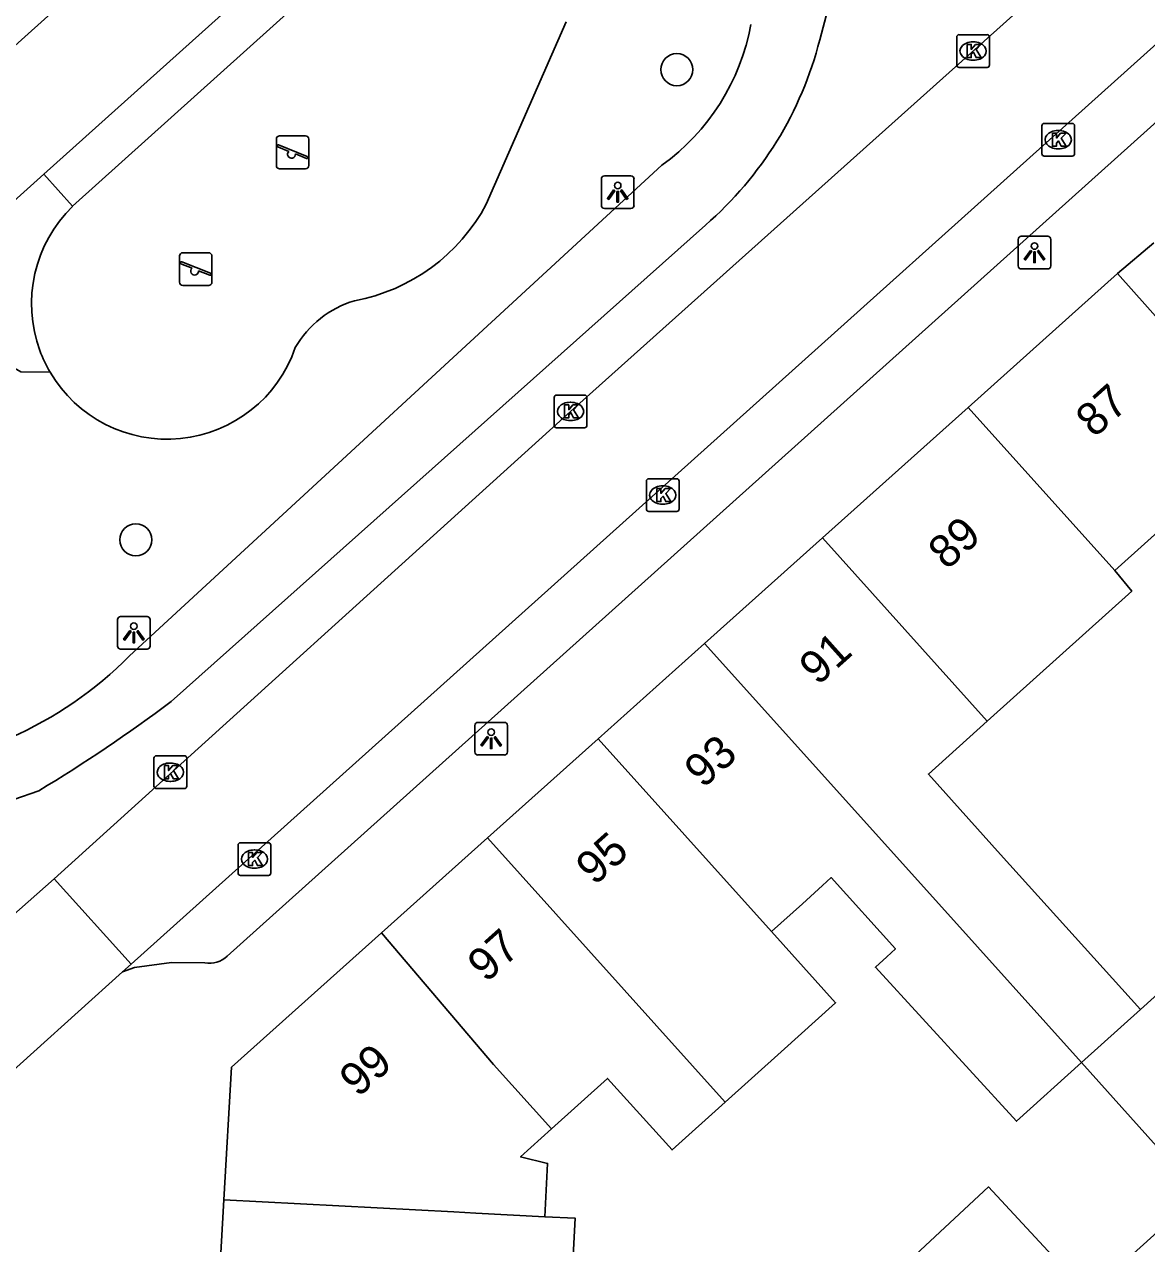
# Model space of a CAD drawing. Extents: x 162172 to 163187, y 382874 to 383684.
# Drawn here: x 162749.27 to 162783.53, y 383303.78 to 383341 of the extents above; entities that cross this region are included whole.
import ezdxf

# ---------------------------------------------------------------- set-up
doc = ezdxf.new("R2010")
doc.units = 0
for name, color, linetype in [('IMGEO_Berm_groen', 7, 'Continuous'), ('IMGEO_Boom', 7, 'Continuous'), ('IMGEO_Groenvoorziening', 7, 'Continuous'), ('IMGEO_Haag', 7, 'Continuous'), ('IMGEO_Kolk', 7, 'Continuous'), ('IMGEO_Lichtpunt', 7, 'Continuous'), ('IMGEO_Pand', 7, 'Continuous'), ('IMGEO_Pand_nummerreeks', 7, 'Continuous'), ('IMGEO_Rijbaan_lokaal_open', 7, 'Continuous'), ('IMGEO_Speelvoorziening', 7, 'Continuous'), ('IMGEO_Voetpad_halfverhard', 7, 'Continuous'), ('IMGEO_Voetpad_open', 7, 'Continuous')]:
    doc.layers.add(name, color=color, linetype=linetype)

msp = doc.modelspace()

# ---------------------------------------------------------------- linework, layer by layer
at = {"layer": 'IMGEO_Berm_groen'}
for points in [[(162763.374, 383335.515), (162765.813, 383341.076)], [(162750.055, 383330.389), (162749.166, 383330.396), (162745.503, 383332.515)]]:
    msp.add_lwpolyline(points, dxfattribs=at)
for centre, radius, start, end in [((162758.299, 383338.215), 5.748, 280.5403, 331.9821), ((162760.223, 383329.601), 3.089, 106.4034, 150.2015), ((162753.628, 383332.479), 4.139, 210.3244, 341.0695)]:
    msp.add_arc(centre, radius, start, end, dxfattribs=at)
at = {"layer": 'IMGEO_Boom'}
for centre in [(162769.191, 383339.62), (162752.673, 383325.266)]:
    msp.add_circle(centre, 0.489, dxfattribs=at)
at = {"layer": 'IMGEO_Groenvoorziening'}
for centre, radius, start, end in [((162753.632, 383332.478), 4.142, 134.1934, 200.2397), ((162753.695, 383332.51), 4.213, 200.3537, 210.2335)]:
    msp.add_arc(centre, radius, start, end, dxfattribs=at)
at = {"layer": 'IMGEO_Haag'}
for points in [[(162750.744, 383335.448), (162760.577, 383344.304)], [(162749.865, 383336.431), (162750.744, 383335.448)]]:
    msp.add_lwpolyline(points, dxfattribs=at)
at = {"layer": 'IMGEO_Kolk'}
for p, q in [((162777.734, 383339.762), (162777.734, 383340.614)), ((162777.809, 383340.688), (162778.661, 383340.688)), ((162778.735, 383340.614), (162778.735, 383339.762)), ((162778.222, 383340.468), (162778.247, 383340.468)), ((162778.245, 383339.908), (162778.22, 383339.908)), ((162778.661, 383339.688), (162777.809, 383339.688)), ((162780.407, 383337.981), (162781.259, 383337.981)), ((162780.332, 383337.055), (162780.332, 383337.907)), ((162780.82, 383337.761), (162780.845, 383337.761)), ((162781.333, 383337.907), (162781.333, 383337.055)), ((162780.843, 383337.201), (162780.818, 383337.201)), ((162781.259, 383336.981), (162780.407, 383336.981)), ((162765.444, 383328.761), (162765.444, 383329.613)), ((162765.519, 383329.687), (162766.371, 383329.687)), ((162765.932, 383329.467), (162765.957, 383329.467)), ((162766.445, 383329.613), (162766.445, 383328.761)), ((162766.371, 383328.687), (162765.519, 383328.687)), ((162765.955, 383328.907), (162765.93, 383328.907)), ((162768.26, 383326.208), (162768.26, 383327.06)), ((162768.335, 383327.134), (162769.187, 383327.134)), ((162768.748, 383326.914), (162768.773, 383326.914)), ((162769.261, 383327.06), (162769.261, 383326.208)), ((162769.187, 383326.134), (162768.335, 383326.134)), ((162768.771, 383326.354), (162768.746, 383326.354)), ((162753.228, 383317.749), (162753.228, 383318.601)), ((162753.303, 383318.675), (162754.155, 383318.675)), ((162754.229, 383318.601), (162754.229, 383317.749)), ((162753.716, 383318.455), (162753.741, 383318.455)), ((162753.739, 383317.895), (162753.714, 383317.895)), ((162754.155, 383317.675), (162753.303, 383317.675)), ((162755.87, 383316.022), (162756.722, 383316.022)), ((162755.795, 383315.096), (162755.795, 383315.948)), ((162756.283, 383315.802), (162756.308, 383315.802)), ((162756.796, 383315.948), (162756.796, 383315.096)), ((162756.306, 383315.242), (162756.281, 383315.242)), ((162756.722, 383315.022), (162755.87, 383315.022))]:
    msp.add_line(p, q, dxfattribs=at)
for points in [[(162777.734, 383339.762), (162777.734, 383340.614)], [(162777.809, 383340.688), (162778.661, 383340.688)], [(162778.735, 383340.614), (162778.735, 383339.762)], [(162778.055, 383340.388), (162778.178, 383340.388), (162778.178, 383340.237), (162778.308, 383340.388), (162778.472, 383340.388), (162778.326, 383340.237), (162778.479, 383339.988), (162778.327, 383339.988), (162778.242, 383340.152), (162778.178, 383340.085), (162778.178, 383339.988), (162778.055, 383339.988), (162778.055, 383340.388)], [(162778.661, 383339.688), (162777.809, 383339.688)], [(162780.407, 383337.981), (162781.259, 383337.981)], [(162780.332, 383337.055), (162780.332, 383337.907)], [(162780.653, 383337.681), (162780.776, 383337.681), (162780.776, 383337.53), (162780.906, 383337.681), (162781.07, 383337.681), (162780.924, 383337.53), (162781.077, 383337.281), (162780.925, 383337.281), (162780.84, 383337.445), (162780.776, 383337.378), (162780.776, 383337.281), (162780.653, 383337.281), (162780.653, 383337.681)], [(162781.333, 383337.907), (162781.333, 383337.055)], [(162781.259, 383336.981), (162780.407, 383336.981)], [(162765.444, 383328.761), (162765.444, 383329.613)], [(162765.519, 383329.687), (162766.371, 383329.687)], [(162765.765, 383329.387), (162765.888, 383329.387), (162765.888, 383329.236), (162766.018, 383329.387), (162766.182, 383329.387), (162766.036, 383329.236), (162766.189, 383328.987), (162766.037, 383328.987), (162765.952, 383329.151), (162765.888, 383329.084), (162765.888, 383328.987), (162765.765, 383328.987), (162765.765, 383329.387)], [(162766.445, 383329.613), (162766.445, 383328.761)], [(162766.371, 383328.687), (162765.519, 383328.687)], [(162768.26, 383326.208), (162768.26, 383327.06)], [(162768.335, 383327.134), (162769.187, 383327.134)], [(162768.581, 383326.834), (162768.704, 383326.834), (162768.704, 383326.683), (162768.834, 383326.834), (162768.998, 383326.834), (162768.852, 383326.683), (162769.005, 383326.434), (162768.853, 383326.434), (162768.768, 383326.598), (162768.704, 383326.531), (162768.704, 383326.434), (162768.581, 383326.434), (162768.581, 383326.834)], [(162769.261, 383327.06), (162769.261, 383326.208)], [(162769.187, 383326.134), (162768.335, 383326.134)], [(162753.228, 383317.749), (162753.228, 383318.601)], [(162753.303, 383318.675), (162754.155, 383318.675)], [(162754.229, 383318.601), (162754.229, 383317.749)], [(162753.549, 383318.375), (162753.672, 383318.375), (162753.672, 383318.224), (162753.802, 383318.375), (162753.966, 383318.375), (162753.82, 383318.224), (162753.973, 383317.975), (162753.821, 383317.975), (162753.736, 383318.139), (162753.672, 383318.072), (162753.672, 383317.975), (162753.549, 383317.975), (162753.549, 383318.375)], [(162754.155, 383317.675), (162753.303, 383317.675)], [(162755.87, 383316.022), (162756.722, 383316.022)], [(162755.795, 383315.096), (162755.795, 383315.948)], [(162756.116, 383315.722), (162756.239, 383315.722), (162756.239, 383315.571), (162756.369, 383315.722), (162756.533, 383315.722), (162756.387, 383315.571), (162756.54, 383315.322), (162756.388, 383315.322), (162756.303, 383315.486), (162756.239, 383315.419), (162756.239, 383315.322), (162756.116, 383315.322), (162756.116, 383315.722)], [(162756.796, 383315.948), (162756.796, 383315.096)], [(162756.722, 383315.022), (162755.87, 383315.022)]]:
    msp.add_lwpolyline(points, dxfattribs=at)
for centre, start, end in [((162777.811, 383340.612), 91.552, 178.448), ((162777.811, 383340.612), 91.552, 178.448), ((162778.659, 383340.612), 1.552, 88.448), ((162778.659, 383340.612), 1.552, 88.448), ((162777.811, 383339.764), 181.552, 268.448), ((162777.811, 383339.764), 181.552, 268.448), ((162778.659, 383339.764), 271.552, 358.448), ((162778.659, 383339.764), 271.552, 358.448), ((162780.409, 383337.905), 91.552, 178.448), ((162780.409, 383337.905), 91.552, 178.448), ((162781.257, 383337.905), 1.552, 88.448), ((162781.257, 383337.905), 1.552, 88.448), ((162780.409, 383337.057), 181.552, 268.448), ((162780.409, 383337.057), 181.552, 268.448), ((162781.257, 383337.057), 271.552, 358.448), ((162781.257, 383337.057), 271.552, 358.448), ((162765.521, 383329.611), 91.552, 178.448), ((162765.521, 383329.611), 91.552, 178.448), ((162766.369, 383329.611), 1.552, 88.448), ((162766.369, 383329.611), 1.552, 88.448), ((162765.521, 383328.763), 181.552, 268.448), ((162765.521, 383328.763), 181.552, 268.448), ((162766.369, 383328.763), 271.552, 358.448), ((162766.369, 383328.763), 271.552, 358.448), ((162768.337, 383327.058), 91.552, 178.448), ((162768.337, 383327.058), 91.552, 178.448), ((162769.185, 383327.058), 1.552, 88.448), ((162769.185, 383327.058), 1.552, 88.448), ((162768.337, 383326.21), 181.552, 268.448), ((162768.337, 383326.21), 181.552, 268.448), ((162769.185, 383326.21), 271.552, 358.448), ((162769.185, 383326.21), 271.552, 358.448), ((162753.305, 383318.599), 91.552, 178.448), ((162753.305, 383318.599), 91.552, 178.448), ((162754.153, 383318.599), 1.552, 88.448), ((162754.153, 383318.599), 1.552, 88.448), ((162753.305, 383317.751), 181.552, 268.448), ((162753.305, 383317.751), 181.552, 268.448), ((162754.153, 383317.751), 271.552, 358.448), ((162754.153, 383317.751), 271.552, 358.448), ((162755.872, 383315.946), 91.552, 178.448), ((162755.872, 383315.946), 91.552, 178.448), ((162756.72, 383315.946), 1.552, 88.448), ((162756.72, 383315.946), 1.552, 88.448), ((162755.872, 383315.098), 181.552, 268.448), ((162755.872, 383315.098), 181.552, 268.448), ((162756.72, 383315.098), 271.552, 358.448), ((162756.72, 383315.098), 271.552, 358.448)]:
    msp.add_arc(centre, 0.0765, start, end, dxfattribs=at)
for centre, major_axis, ratio, start_param, end_param in [((162778.221, 383340.188), (-0.387, 0.002), 0.722429, 4.712389, 7.853982), ((162778.246, 383340.188), (-0.39, 0.002), 0.717154, 1.570796, 4.712389), ((162780.819, 383337.481), (-0.387, 0.002), 0.722429, 4.712389, 7.853982), ((162780.844, 383337.481), (-0.39, 0.002), 0.717154, 1.570796, 4.712389), ((162765.931, 383329.187), (-0.387, 0.002), 0.722429, 4.712389, 7.853982), ((162765.956, 383329.187), (-0.39, 0.002), 0.717154, 1.570796, 4.712389), ((162768.747, 383326.634), (-0.387, 0.002), 0.722429, 4.712389, 7.853982), ((162768.772, 383326.634), (-0.39, 0.002), 0.717154, 1.570796, 4.712389), ((162753.715, 383318.175), (-0.387, 0.002), 0.722429, 4.712389, 7.853982), ((162753.74, 383318.175), (-0.39, 0.002), 0.717154, 1.570796, 4.712389), ((162756.282, 383315.522), (-0.387, 0.002), 0.722429, 4.712389, 7.853982), ((162756.307, 383315.522), (-0.39, 0.002), 0.717154, 1.570796, 4.712389)]:
    msp.add_ellipse(centre, major_axis=major_axis, ratio=ratio, start_param=start_param, end_param=end_param, dxfattribs=at)
at = {"layer": 'IMGEO_Lichtpunt'}
for p, q in [((162766.886, 383336.285), (162766.886, 383335.478)), ((162766.886, 383336.285), (162766.886, 383335.478)), ((162767.788, 383336.38), (162766.98, 383336.38)), ((162767.788, 383336.38), (162766.98, 383336.38)), ((162767.882, 383335.478), (162767.882, 383336.285)), ((162767.882, 383335.478), (162767.882, 383336.285)), ((162766.98, 383335.384), (162767.788, 383335.384)), ((162766.98, 383335.384), (162767.788, 383335.384)), ((162779.61, 383334.439), (162779.61, 383333.632)), ((162779.61, 383334.439), (162779.61, 383333.632)), ((162780.512, 383334.534), (162779.704, 383334.534)), ((162780.512, 383334.534), (162779.704, 383334.534)), ((162780.606, 383333.632), (162780.606, 383334.439)), ((162780.606, 383333.632), (162780.606, 383334.439)), ((162779.704, 383333.538), (162780.512, 383333.538)), ((162779.704, 383333.538), (162780.512, 383333.538)), ((162752.115, 383322.833), (162752.115, 383322.026)), ((162752.115, 383322.833), (162752.115, 383322.026)), ((162753.017, 383322.928), (162752.209, 383322.928)), ((162753.017, 383322.928), (162752.209, 383322.928)), ((162753.111, 383322.026), (162753.111, 383322.833)), ((162753.111, 383322.026), (162753.111, 383322.833)), ((162752.209, 383321.932), (162753.017, 383321.932)), ((162752.209, 383321.932), (162753.017, 383321.932)), ((162763.023, 383319.601), (162763.023, 383318.794)), ((162763.023, 383319.601), (162763.023, 383318.794)), ((162763.925, 383319.696), (162763.117, 383319.696)), ((162763.925, 383319.696), (162763.117, 383319.696)), ((162764.019, 383318.794), (162764.019, 383319.601)), ((162764.019, 383318.794), (162764.019, 383319.601)), ((162763.117, 383318.7), (162763.925, 383318.7)), ((162763.117, 383318.7), (162763.925, 383318.7))]:
    msp.add_line(p, q, dxfattribs=at)
for points in [[(162767.26, 383335.949), (162767.299, 383335.921), (162767.111, 383335.659), (162767.073, 383335.686), (162767.26, 383335.949)], [(162767.362, 383335.901), (162767.409, 383335.901), (162767.409, 383335.579), (162767.362, 383335.579), (162767.362, 383335.901)], [(162767.472, 383335.921), (162767.51, 383335.948), (162767.697, 383335.686), (162767.658, 383335.658), (162767.472, 383335.921)], [(162779.984, 383334.103), (162780.023, 383334.075), (162779.835, 383333.813), (162779.797, 383333.84), (162779.984, 383334.103)], [(162780.086, 383334.055), (162780.133, 383334.055), (162780.133, 383333.733), (162780.086, 383333.733), (162780.086, 383334.055)], [(162780.196, 383334.075), (162780.234, 383334.102), (162780.421, 383333.84), (162780.382, 383333.812), (162780.196, 383334.075)], [(162752.489, 383322.497), (162752.528, 383322.469), (162752.34, 383322.207), (162752.302, 383322.234), (162752.489, 383322.497)], [(162752.591, 383322.449), (162752.638, 383322.449), (162752.638, 383322.127), (162752.591, 383322.127), (162752.591, 383322.449)], [(162752.701, 383322.469), (162752.739, 383322.496), (162752.926, 383322.234), (162752.887, 383322.206), (162752.701, 383322.469)], [(162763.397, 383319.265), (162763.436, 383319.237), (162763.248, 383318.975), (162763.21, 383319.002), (162763.397, 383319.265)], [(162763.499, 383319.217), (162763.546, 383319.217), (162763.546, 383318.895), (162763.499, 383318.895), (162763.499, 383319.217)], [(162763.609, 383319.237), (162763.647, 383319.264), (162763.834, 383319.002), (162763.795, 383318.974), (162763.609, 383319.237)]]:
    msp.add_lwpolyline(points, dxfattribs=at)
for centre in [(162767.385, 383336.083), (162780.109, 383334.237), (162752.614, 383322.631), (162763.522, 383319.399)]:
    msp.add_circle(centre, 0.0994, dxfattribs=at)
for centre, start, end in [((162766.98, 383336.285), 90, 180), ((162766.98, 383336.285), 90, 180), ((162767.788, 383336.285), 0, 90), ((162767.788, 383336.285), 0, 90), ((162766.98, 383335.478), 180, 270), ((162766.98, 383335.478), 180, 270), ((162767.788, 383335.478), 270, 0), ((162767.788, 383335.478), 270, 360), ((162779.704, 383334.439), 90, 180), ((162779.704, 383334.439), 90, 180), ((162780.512, 383334.439), 0, 90), ((162780.512, 383334.439), 0, 90), ((162779.704, 383333.632), 180, 270), ((162779.704, 383333.632), 180, 270), ((162780.512, 383333.632), 270, 0), ((162780.512, 383333.632), 270, 360), ((162752.209, 383322.833), 90, 180), ((162752.209, 383322.833), 90, 180), ((162753.017, 383322.833), 0, 90), ((162753.017, 383322.833), 0, 90), ((162752.209, 383322.026), 180, 270), ((162752.209, 383322.026), 180, 270), ((162753.017, 383322.026), 270, 0), ((162753.017, 383322.026), 270, 360), ((162763.117, 383319.601), 90, 180), ((162763.117, 383319.601), 90, 180), ((162763.925, 383319.601), 0, 90), ((162763.925, 383319.601), 0, 90), ((162763.117, 383318.794), 180, 270), ((162763.117, 383318.794), 180, 270), ((162763.925, 383318.794), 270, 0), ((162763.925, 383318.794), 270, 360)]:
    msp.add_arc(centre, 0.0946, start, end, dxfattribs=at)
at = {"layer": 'IMGEO_Pand'}
for points in [[(162778.081, 383329.309), (162782.641, 383333.394)], [(162782.641, 383333.394), (162788.223, 383327.136)], [(162778.081, 383329.309), (162773.633, 383325.324)], [(162782.559, 383324.327), (162778.081, 383329.309)], [(162782.559, 383324.327), (162785.681, 383327.136), (162786.811, 383325.865), (162788.223, 383327.136)], [(162773.633, 383325.324), (162770.039, 383322.104)], [(162773.633, 383325.324), (162778.663, 383319.729)], [(162778.663, 383319.729), (162783.078, 383323.703), (162782.559, 383324.327)], [(162766.792, 383319.195), (162770.039, 383322.104)], [(162770.039, 383322.104), (162777.279, 383314.052), (162781.544, 383309.309)], [(162783.341, 383310.926), (162779.073, 383315.667), (162776.869, 383318.115), (162778.663, 383319.729)], [(162766.792, 383319.195), (162763.413, 383316.169)], [(162772.079, 383313.313), (162766.792, 383319.195)], [(162760.173, 383313.267), (162763.413, 383316.169)], [(162763.413, 383316.169), (162770.665, 383308.102)], [(162772.079, 383313.313), (162773.022, 383314.161), (162773.638, 383314.716), (162773.906, 383314.957), (162775.863, 383312.782), (162775.598, 383312.539), (162775.251, 383312.221), (162779.559, 383307.521), (162781.544, 383309.309)], [(162755.365, 383305.122), (162755.597, 383309.167), (162760.173, 383313.267)], [(162765.366, 383307.285), (162763.596, 383309.252), (162760.173, 383313.267)], [(162770.665, 383308.102), (162772.374, 383309.639), (162774.038, 383311.137), (162772.079, 383313.313)], [(162781.544, 383309.309), (162785.068, 383305.39), (162787.706, 383307.765), (162784.181, 383311.682), (162783.341, 383310.926)], [(162781.544, 383309.309), (162783.341, 383310.926)], [(162765.366, 383307.285), (162767.078, 383308.826), (162769.043, 383306.642), (162770.665, 383308.102)], [(162765.158, 383304.605), (162765.243, 383306.234), (162764.418, 383306.431), (162765.366, 383307.285)], [(162778.394, 383299.504), (162781.556, 383302.445), (162778.701, 383305.515), (162775.591, 383302.622)], [(162755.365, 383305.122), (162755.096, 383300.431)], [(162765.158, 383304.605), (162763.057, 383304.716), (162762.379, 383304.752), (162755.365, 383305.122)], [(162765.842, 383299.864), (162765.976, 383302.423), (162766.088, 383304.556), (162765.158, 383304.605)]]:
    msp.add_lwpolyline(points, dxfattribs=at)
at = {"layer": 'IMGEO_Rijbaan_lokaal_open'}
for points in [[(162736.903, 383329.498), (162763.169, 383353.106), (162788.501, 383375.734)], [(162808.297, 383362.372), (162752.534, 383312.314)], [(162750.185, 383314.921), (162765.945, 383329.187), (162788.183, 383349.104)], [(162759.725, 383345.284), (162749.865, 383336.431)], [(162745.503, 383332.515), (162749.865, 383336.431)], [(162744.611, 383310), (162750.185, 383314.921)], [(162752.534, 383312.314), (162750.185, 383314.921)], [(162752.534, 383312.314), (162752.272, 383312.079)], [(162752.272, 383312.079), (162745.486, 383305.977), (162744.29, 383304.527)]]:
    msp.add_lwpolyline(points, dxfattribs=at)
at = {"layer": 'IMGEO_Speelvoorziening'}
for p, q in [((162757.064, 383337.597), (162757.854, 383337.597)), ((162757.854, 383337.597), (162757.064, 383337.597)), ((162756.964, 383336.697), (162756.964, 383337.497)), ((162756.964, 383337.497), (162756.964, 383336.697)), ((162757.347, 383337.125), (162757.008, 383337.262)), ((162757.033, 383337.322), (162757.909, 383336.969)), ((162757.954, 383337.497), (162757.954, 383336.697)), ((162757.954, 383336.697), (162757.954, 383337.497)), ((162757.885, 383336.909), (162757.545, 383337.046)), ((162757.854, 383336.597), (162757.064, 383336.597)), ((162757.064, 383336.597), (162757.854, 383336.597)), ((162754.008, 383333.132), (162754.008, 383333.932)), ((162754.008, 383333.932), (162754.008, 383333.132)), ((162754.108, 383334.032), (162754.898, 383334.032)), ((162754.898, 383334.032), (162754.108, 383334.032)), ((162754.998, 383333.932), (162754.998, 383333.132)), ((162754.998, 383333.132), (162754.998, 383333.932)), ((162754.391, 383333.56), (162754.052, 383333.697)), ((162754.077, 383333.757), (162754.953, 383333.404)), ((162754.929, 383333.344), (162754.589, 383333.481)), ((162754.898, 383333.032), (162754.108, 383333.032)), ((162754.108, 383333.032), (162754.898, 383333.032))]:
    msp.add_line(p, q, dxfattribs=at)
for centre, radius, start, end in [((162757.064, 383337.497), 0.1, 90, 180), ((162757.064, 383337.497), 0.1, 90, 180), ((162757.854, 383337.497), 0.1, 0, 90), ((162757.854, 383337.497), 0.1, 360, 90), ((162757.021, 383337.292), 0.0327, 68.078, 248.078), ((162757.426, 383337.035), 0.12, 130.9928, 5.1632), ((162757.897, 383336.939), 0.0327, 248.078, 68.078), ((162757.064, 383336.697), 0.1, 180, 270), ((162757.064, 383336.697), 0.1, 180, 270), ((162757.854, 383336.697), 0.1, 270, 0), ((162757.854, 383336.697), 0.1, 270, 0), ((162754.108, 383333.932), 0.1, 90, 180), ((162754.108, 383333.932), 0.1, 90, 180), ((162754.898, 383333.932), 0.1, 0, 90), ((162754.898, 383333.932), 0.1, 360, 90), ((162754.065, 383333.727), 0.0327, 68.078, 248.078), ((162754.47, 383333.47), 0.12, 130.9928, 5.1632), ((162754.108, 383333.132), 0.1, 180, 270), ((162754.108, 383333.132), 0.1, 180, 270), ((162754.898, 383333.132), 0.1, 270, 0), ((162754.898, 383333.132), 0.1, 270, 0), ((162754.941, 383333.374), 0.0327, 248.078, 68.078)]:
    msp.add_arc(centre, radius, start, end, dxfattribs=at)
at = {"layer": 'IMGEO_Voetpad_halfverhard'}
for points in [[(162773.553, 383340.531), (162774.537, 383344.248)], [(162768.734, 383336.704), (162752.484, 383321.73)], [(162753.755, 383320.332), (162770.061, 383334.875)], [(162742.969, 383309.231), (162739.02, 383313.898), (162749.71, 383317.607)]]:
    msp.add_lwpolyline(points, dxfattribs=at)
for centre, radius, start, end in [((162764.766, 383342.219), 6.794, 305.7361, 349.6845), ((162762.811, 383343.257), 11.082, 310.8576, 345.7602), ((162744.158, 383329.939), 11.692, 293.6054, 315.4063), ((162724.585, 383359.267), 48.65, 301.0938, 306.8403)]:
    msp.add_arc(centre, radius, start, end, dxfattribs=at)
at = {"layer": 'IMGEO_Voetpad_open'}
for points in [[(162842.607, 383390.811), (162755.461, 383312.558)], [(162783.75, 383334.333), (162782.641, 383333.394)], [(162754.785, 383312.353), (162753.767, 383312.366), (162752.63, 383312.208), (162752.272, 383312.079)], [(162793.199, 383312.56), (162782.71, 383303.106)]]:
    msp.add_lwpolyline(points, dxfattribs=at)
msp.add_arc((162754.928, 383313.099), 0.759, 259.1455, 314.5948, dxfattribs=at)

# ---------------------------------------------------------------- texts
at = {"layer": 'IMGEO_Pand_nummerreeks'}
for s, rotation, p in [('87', 41.8551, (162781.934, 383328.358)), ('89', 41.8551, (162777.43, 383324.323)), ('91', 41.8546, (162773.493, 383320.795)), ('93', 41.8546, (162769.988, 383317.656)), ('95', 41.8551, (162766.675, 383314.688)), ('97', 41.8551, (162763.366, 383311.724)), ('99', 41.8546, (162759.458, 383308.223))]:
    msp.add_text(s, height=1, rotation=rotation, dxfattribs=at).set_placement(p)

doc.saveas('drawing.dxf')
